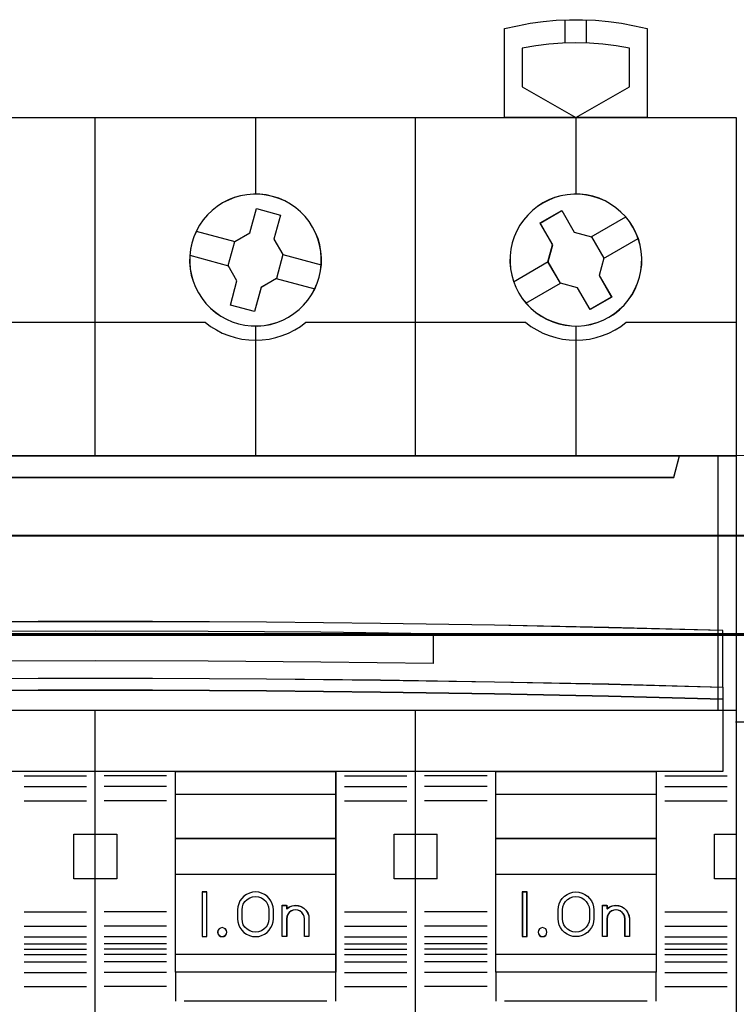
# Model space of a CAD drawing. Header units: millimetres. Extents: x -1290 to 1795, y -4192 to -1311.
# Tile 636 of 656: x 1088 to 1096, y -2889 to -2878. Entities that reach past the tile are written whole.
import ezdxf

# ---------------------------------------------------------------- set-up
doc = ezdxf.new("R2010")
doc.units = ezdxf.units.MM
doc.layers.add('30', color=7, linetype='Continuous')
doc.layers.add('45', color=7, linetype='Continuous')
doc.layers.add('Aparatura', color=7, linetype='Continuous', lineweight=13)

# ---------------------------------------------------------------- blocks, each defined once
blk = doc.blocks.new('*U374')
at = {"layer": '30', "color": 7}
for points in [[(117.158256, -107.133495), (548.842747, -107.133495), (117.158256, -107.133495)], [(548.842747, -107.133495), (117.158256, -107.133495), (117.158256, -109.698196), (117.158256, -111.175687), (117.158256, -112.73681), (548.842747, -112.73681), (548.842747, -111.175687), (548.842747, -109.698196), (548.842747, -107.133495)], [(117.158256, -112.648837), (548.842747, -112.648837), (117.158256, -112.648837)], [(548.842747, -112.648837), (117.158256, -112.648837), (117.158256, -114.163638), (117.158256, -135.23314), (117.158256, -136.747941), (548.842747, -136.747941), (548.842747, -135.23314), (548.842747, -114.163638), (548.842747, -112.648837)]]:
    blk.add_lwpolyline(points, close=True, dxfattribs=at)
at = {"layer": '30', "color": 59}
blk.add_lwpolyline([(548.79978, -107.176583), (117.201224, -107.176583), (117.201224, -109.701841), (117.201224, -111.156608), (117.201224, -112.693721), (548.79978, -112.693721), (548.79978, -111.156608), (548.79978, -109.701841), (548.79978, -107.176583)], close=True, dxfattribs=at)
blk = doc.blocks.new('*U376')
at = {"layer": '45', "color": 7}
for points in [[(230.571172, -83.67713), (230.571172, -78.673155), (230.571172, -78.673155), (231.284864, -78.515135), (232.010256, -78.380525), (232.741498, -78.281031), (233.46689, -78.2108), (234.209832, -78.181537), (234.935224, -78.181537), (235.672316, -78.2108), (236.403558, -78.281031), (237.134799, -78.380525), (237.854341, -78.515135), (238.573883, -78.673155), (238.573883, -78.673155), (238.573883, -83.67713), (230.571172, -83.67713)], [(237.580258, -79.776484), (236.831029, -79.641777), (236.075945, -79.553924), (235.332569, -79.495356), (234.565779, -79.477786), (233.810696, -79.495356), (233.055613, -79.553924), (232.312237, -79.641777), (231.563007, -79.776484), (231.563007, -79.776484), (231.563007, -81.949366), (231.563007, -81.949366), (234.565779, -83.67713), (234.565779, -83.67713), (237.580258, -81.949366), (237.580258, -81.949366), (237.580258, -79.776484), (237.580258, -79.776484)], [(225.578194, -83.666358), (243.567074, -83.666358), (243.567074, -83.666358), (243.567074, -166.638872), (243.567074, -166.638872), (225.578194, -166.638872), (225.578194, -166.638872), (207.589314, -166.638872), (207.589314, -166.638872), (189.612119, -166.638872), (189.612119, -166.638872), (171.623239, -166.638872), (171.623239, -166.638872), (171.623239, -83.666358), (171.623239, -83.666358), (189.612119, -83.666358), (189.612119, -83.666358), (207.589314, -83.666358), (207.589314, -83.666358), (225.578194, -83.666358), (225.578194, -83.666358)], [(220.159385, -92.632623), (220.235431, -92.270001), (220.282228, -91.919075), (220.282228, -91.556453), (220.25883, -91.19383), (220.188633, -90.825358), (220.095038, -90.480282), (219.960496, -90.141054), (219.790855, -89.819373), (219.597815, -89.515237), (219.369677, -89.228648), (219.118141, -88.971303), (218.843206, -88.737353), (218.544871, -88.526798), (218.228988, -88.351335), (217.889707, -88.205116), (217.544575, -88.099839), (217.187744, -88.017956), (216.830913, -87.977015), (216.468233, -87.977015), (216.105552, -88.006259), (215.748721, -88.070595), (215.39774, -88.164175), (215.064308, -88.298696), (214.730876, -88.462462), (214.426692, -88.661319), (214.151757, -88.889421), (213.882671, -89.140917), (213.654534, -89.421657), (213.443945, -89.719944), (213.268454, -90.041625), (213.122212, -90.363307), (213.011068, -90.720081), (212.935022, -91.071006), (212.894074, -91.433629), (212.888225, -91.796251), (212.917473, -92.158874), (212.98182, -92.515648), (213.087114, -92.860725), (213.209957, -93.199953), (213.379598, -93.521634), (213.584337, -93.831618), (213.800776, -94.112358), (214.058162, -94.381401), (214.333097, -94.609502), (214.637281, -94.820057), (214.953164, -94.99552), (215.274897, -95.141739), (215.631728, -95.252865), (215.982709, -95.328899), (216.345389, -95.36984), (216.70807, -95.375689), (217.070751, -95.346445), (217.427581, -95.282109), (217.778563, -95.176831), (218.117844, -95.04231), (218.439577, -94.878545), (218.743761, -94.679687), (219.030395, -94.457435), (219.287782, -94.205938), (219.527619, -93.931047), (219.726508, -93.626912), (219.907848, -93.311079), (220.048241, -92.9777), (220.159385, -92.632623)], [(220.155923, -92.631695), (220.231896, -92.269424), (220.278648, -91.91884), (220.278648, -91.556569), (220.255272, -91.194298), (220.185143, -90.826184), (220.091639, -90.481443), (219.957227, -90.142544), (219.78775, -89.821175), (219.594897, -89.517335), (219.36698, -89.231024), (219.115688, -88.973929), (218.841019, -88.740206), (218.542974, -88.529855), (218.227396, -88.354563), (217.888443, -88.208486), (217.543646, -88.10331), (217.187161, -88.021507), (216.830675, -87.980606), (216.468346, -87.980606), (216.106017, -88.009821), (215.749532, -88.074095), (215.39889, -88.167584), (215.065781, -88.301975), (214.732672, -88.465581), (214.428783, -88.664246), (214.154114, -88.892126), (213.885289, -89.143378), (213.657372, -89.423846), (213.446987, -89.721843), (213.271667, -90.043212), (213.125566, -90.364581), (213.01453, -90.721009), (212.938558, -91.071594), (212.897649, -91.433864), (212.891805, -91.796135), (212.921025, -92.158406), (212.98531, -92.514834), (213.090502, -92.859575), (213.213226, -93.198474), (213.382703, -93.519843), (213.587244, -93.829526), (213.803473, -94.109994), (214.06061, -94.378775), (214.335279, -94.606655), (214.639168, -94.817006), (214.954745, -94.992298), (215.276166, -95.138375), (215.632651, -95.249394), (215.983292, -95.325354), (216.345622, -95.366255), (216.707951, -95.372098), (217.07028, -95.342883), (217.426766, -95.278609), (217.777407, -95.173434), (218.11636, -95.039043), (218.437781, -94.875437), (218.74167, -94.676772), (219.028027, -94.454735), (219.285164, -94.203483), (219.524769, -93.928858), (219.723466, -93.625018), (219.90463, -93.309492), (220.044887, -92.976437), (220.155923, -92.631695)], [(237.778069, -89.825902), (237.579144, -89.515881), (237.356817, -89.235108), (237.099385, -88.977733), (236.81855, -88.743755), (236.520163, -88.527326), (236.210075, -88.351843), (235.870733, -88.205606), (235.525541, -88.094467), (235.174497, -88.018424), (234.811752, -87.977478), (234.449007, -87.971629), (234.086263, -88.006725), (233.729368, -88.06522), (233.378325, -88.16466), (233.044834, -88.299198), (232.717193, -88.468831), (232.412956, -88.667712), (232.12627, -88.889991), (231.862988, -89.147366), (231.628959, -89.42814), (231.424184, -89.720612), (231.248662, -90.036482), (231.102394, -90.3699), (230.99123, -90.715017), (230.915171, -91.065983), (230.874216, -91.428648), (230.868365, -91.791314), (230.897618, -92.159829), (230.967827, -92.516644), (231.061439, -92.867611), (231.196005, -93.201029), (231.365676, -93.528598), (231.55875, -93.832769), (231.786928, -94.119391), (232.038509, -94.376767), (232.313493, -94.616594), (232.617731, -94.815475), (232.927819, -94.996807), (233.267161, -95.137194), (233.612354, -95.248333), (233.963397, -95.324376), (234.326142, -95.371172), (234.694738, -95.382871), (235.051632, -95.347774), (235.408526, -95.28343), (235.759569, -95.18399), (236.098911, -95.049452), (236.420701, -94.885668), (236.73079, -94.686787), (237.011624, -94.458659), (237.274907, -94.207133), (237.503085, -93.932209), (237.719562, -93.633888), (237.889233, -93.312168), (238.035501, -92.97875), (238.146665, -92.633633), (238.222724, -92.276817), (238.263679, -91.914152), (238.26953, -91.551487), (238.240276, -91.194671), (238.175918, -90.832005), (238.076456, -90.481039), (237.941889, -90.147621), (237.778069, -89.825902)], [(237.773411, -89.827246), (237.574775, -89.517602), (237.352771, -89.237168), (237.095712, -88.980105), (236.815285, -88.746411), (236.517332, -88.530243), (236.207693, -88.354973), (235.868844, -88.208914), (235.524152, -88.097909), (235.173618, -88.021958), (234.8114, -87.981062), (234.449182, -87.97522), (234.086963, -88.010274), (233.730587, -88.068697), (233.380053, -88.168017), (233.047046, -88.302391), (232.719881, -88.47182), (232.416085, -88.67046), (232.129816, -88.892469), (231.866915, -89.149533), (231.633226, -89.429966), (231.428748, -89.722084), (231.253481, -90.037571), (231.107425, -90.370585), (230.996423, -90.715284), (230.920474, -91.065826), (230.879578, -91.428052), (230.873736, -91.790278), (230.902947, -92.158346), (230.973054, -92.51473), (231.066529, -92.865271), (231.200901, -93.198286), (231.370325, -93.525458), (231.563119, -93.82926), (231.790966, -94.115536), (232.042182, -94.372599), (232.316767, -94.612136), (232.620563, -94.810776), (232.930201, -94.991889), (233.269051, -95.132106), (233.613742, -95.24311), (233.964276, -95.319061), (234.326495, -95.3658), (234.694555, -95.377484), (235.050931, -95.34243), (235.407308, -95.278164), (235.757841, -95.178844), (236.096691, -95.04447), (236.418014, -94.880884), (236.727652, -94.682244), (237.008079, -94.454392), (237.270979, -94.203171), (237.498826, -93.92858), (237.714989, -93.63062), (237.884414, -93.30929), (238.03047, -92.976276), (238.141472, -92.631577), (238.217421, -92.275194), (238.258317, -91.912967), (238.264159, -91.550741), (238.234948, -91.194358), (238.170683, -90.832132), (238.071365, -90.48159), (237.936994, -90.148576), (237.773411, -89.827246)], [(216.268136, -90.140735), (216.637501, -88.783131), (216.637501, -88.783131), (217.991841, -89.145939), (217.991841, -89.145939), (217.622475, -90.503543), (217.622475, -90.503543), (218.126688, -91.357898), (218.126688, -91.357898), (217.763186, -92.70965), (217.763186, -92.70965), (216.89547, -93.207048), (216.89547, -93.207048), (216.537831, -94.558801), (216.537831, -94.558801), (215.177628, -94.201845), (215.177628, -94.201845), (215.541131, -92.84424), (215.541131, -92.84424), (215.054507, -91.984034), (215.054507, -91.984034), (215.418009, -90.632282), (215.418009, -90.632282), (216.268136, -90.140735), (216.268136, -90.140735)], [(233.265483, -90.813565), (232.556632, -89.59071), (232.556632, -89.59071), (233.775152, -88.894443), (233.775152, -88.894443), (234.478144, -90.111447), (234.478144, -90.111447), (235.4389, -90.363039), (235.4389, -90.363039), (236.136034, -91.574192), (236.136034, -91.574192), (235.87827, -92.539604), (235.87827, -92.539604), (236.581262, -93.750757), (236.581262, -93.750757), (235.368601, -94.452875), (235.368601, -94.452875), (234.665609, -93.235871), (234.665609, -93.235871), (233.704853, -92.978428), (233.704853, -92.978428), (233.001861, -91.767275), (233.001861, -91.767275), (233.265483, -90.813565), (233.265483, -90.813565)], [(233.268962, -90.814676), (232.562003, -89.593401), (233.777271, -88.898034), (234.478386, -90.113466), (235.436578, -90.364733), (236.131851, -91.574321), (235.874775, -92.538485), (236.575891, -93.748073), (235.366466, -94.449284), (234.665351, -93.233852), (233.707159, -92.976742), (233.006043, -91.767154), (233.268962, -90.814676)], [(243.567074, -116.963085), (171.623239, -116.963085), (171.623239, -102.666642), (243.567074, -102.666642), (243.567074, -116.963085)], [(243.563493, -116.959494), (171.62682, -116.959494), (171.62682, -102.670233), (243.563493, -102.670233), (243.563493, -116.959494)], [(174.801049, -102.666642), (175.116546, -103.874918), (175.116546, -103.874918), (240.073767, -103.874918), (240.073767, -103.874918), (240.389263, -102.666642), (174.801049, -102.666642)], [(174.80463, -102.670233), (175.120092, -103.869532), (240.070221, -103.869532), (240.385683, -102.670233), (174.80463, -102.670233)], [(242.820512, -120.392221), (172.376962, -120.392221), (172.376962, -116.322974), (178.78039, -116.159033), (185.183818, -116.024367), (191.587246, -115.924832), (197.990674, -115.854572), (204.394102, -115.819441), (210.79753, -115.819441), (217.200958, -115.854572), (223.604386, -115.924832), (230.007814, -116.024367), (236.411242, -116.159033), (242.820512, -116.322974), (242.820512, -120.392221)], [(212.087954, -120.381448), (221.089661, -120.381448), (221.089661, -131.658098), (212.087954, -131.658098), (212.087954, -120.381448)], [(212.091534, -120.385039), (221.08429, -120.385039), (221.08429, -131.654507), (212.091534, -131.654507), (212.091534, -120.385039)], [(230.068094, -120.381448), (239.075172, -120.381448), (239.075172, -131.658098), (230.068094, -131.658098), (230.068094, -120.381448)], [(212.087954, -121.654358), (221.089661, -121.654358), (221.089661, -124.158884), (212.087954, -124.158884), (212.087954, -121.654358)], [(212.091534, -121.659744), (221.08429, -121.659744), (221.08429, -124.155293), (212.091534, -124.155293), (212.091534, -121.659744)], [(230.068094, -121.654358), (239.075172, -121.654358), (239.075172, -124.158884), (230.068094, -124.158884), (230.068094, -121.654358)], [(230.073465, -121.659744), (239.071591, -121.659744), (239.071591, -124.155293), (230.073465, -124.155293), (230.073465, -121.659744)], [(212.087954, -126.146346), (221.089661, -126.146346), (221.089661, -130.659878), (212.087954, -130.659878), (212.087954, -126.146346)], [(212.091534, -126.149937), (221.08429, -126.149937), (221.08429, -130.654492), (212.091534, -130.654492), (212.091534, -126.149937)], [(230.068094, -126.146346), (239.075172, -126.146346), (239.075172, -130.659878), (230.068094, -130.659878), (230.068094, -126.146346)], [(230.073465, -126.149937), (239.071591, -126.149937), (239.071591, -130.654492), (230.073465, -130.654492), (230.073465, -126.149937)], [(213.846044, -127.155338), (213.593609, -127.155338), (213.593609, -129.650887), (213.846044, -129.650887), (213.846044, -127.155338)], [(231.820813, -127.155338), (231.568378, -127.155338), (231.568378, -129.650887), (231.820813, -129.650887), (231.820813, -127.155338)]]:
    blk.add_lwpolyline(points, close=True, dxfattribs=at)
for points in [[(233.963821, -79.495739), (233.963821, -78.186923)], [(235.161542, -79.495739), (235.161542, -78.186923)], [(207.583519, -102.677414), (207.583519, -83.666358)], [(216.585227, -83.666358), (216.585227, -87.982401)], [(225.570821, -102.677414), (225.570821, -83.666358)], [(234.559996, -83.666358), (234.559996, -87.982401)], [(235.430089, -90.370228), (237.369001, -89.249924)], [(213.255239, -90.050655), (215.428683, -90.639532)], [(236.126522, -91.5803), (238.065434, -90.458201)], [(212.893596, -91.398969), (215.067039, -91.989642)], [(218.115946, -91.35229), (220.276857, -91.941167)], [(231.072461, -92.889117), (233.011373, -91.761632)], [(217.754303, -92.7024), (219.915214, -93.291277)], [(231.768894, -94.097394), (233.713176, -92.969908)], [(216.585227, -95.370303), (216.585227, -102.677414)], [(234.559996, -95.370303), (234.559996, -102.677414)], [(197.990674, -115.186117), (204.394102, -115.15097), (210.79753, -115.15097), (217.200958, -115.186117), (223.604386, -115.256411), (230.007814, -115.355993), (236.411242, -115.479006), (242.820512, -115.648882), (242.820512, -112.473962), (242.820512, -112.473962), (236.411242, -112.309943), (230.007814, -112.175214), (223.604386, -112.069774), (217.200958, -112.005339), (210.79753, -111.970192), (204.394102, -111.970192), (197.990674, -112.005339)], [(197.991, -115.183656), (204.393614, -115.148595), (210.796228, -115.148595), (217.198842, -115.183656), (223.601457, -115.253778), (230.004071, -115.353117), (236.406685, -115.47583), (242.815141, -115.645292), (242.815141, -112.478118), (242.815141, -112.478118), (236.406685, -112.3145), (230.004071, -112.1801), (223.601457, -112.074917), (217.198842, -112.010639), (210.796228, -111.975578), (204.393614, -111.975578), (197.991, -112.010639)], [(226.580559, -112.65961), (220.258014, -112.57059), (213.929625, -112.52608), (207.589549, -112.507004), (201.261161, -112.52608), (194.932772, -112.57059), (188.604383, -112.65961)], [(226.569817, -114.323907), (226.569817, -112.647042)], [(197.990674, -115.177947), (204.394102, -115.142591), (210.79753, -115.142591), (217.200958, -115.177947), (223.604386, -115.248659), (230.007814, -115.348835), (236.411242, -115.472582), (242.820512, -115.64347), (242.820512, -116.332914), (242.820512, -116.332914), (236.411242, -116.167919), (230.007814, -116.032387), (223.604386, -115.932211), (217.200958, -115.861499), (210.79753, -115.826143), (204.394102, -115.826143), (197.990674, -115.861499)], [(197.991, -115.181271), (204.393614, -115.146182), (210.796228, -115.146182), (217.198842, -115.181271), (223.601457, -115.25145), (230.004071, -115.35087), (236.406685, -115.473684), (242.815141, -115.643283), (242.815141, -116.327528), (242.815141, -116.327528), (236.406685, -116.163777), (230.004071, -116.029267), (223.601457, -115.929847), (217.198842, -115.859668), (210.796228, -115.824579), (204.393614, -115.824579), (197.991, -115.859668)], [(207.583519, -166.638872), (207.583519, -116.952313)], [(225.570821, -166.638872), (225.570821, -116.952313)], [(206.385798, -126.408468), (206.385798, -123.896761)], [(206.385798, -123.896761), (207.594261, -123.896761)], [(207.583519, -123.896761), (208.804515, -123.896761)], [(208.793773, -123.896761), (208.793773, -126.408468)], [(224.3731, -126.408468), (224.3731, -123.896761)], [(224.3731, -123.896761), (225.581563, -123.896761)], [(225.570821, -123.896761), (226.779284, -123.896761)], [(226.768542, -123.896761), (226.768542, -126.408468)], [(242.35324, -126.408468), (242.35324, -123.896761)], [(242.35324, -123.896761), (243.567074, -123.896761)], [(206.385798, -126.397696), (207.594261, -126.397696)], [(207.583519, -126.397696), (208.804515, -126.397696)], [(224.3731, -126.397696), (225.581563, -126.397696)], [(225.570821, -126.397696), (226.779284, -126.397696)], [(242.35324, -126.397696), (243.567074, -126.397696)], [(211.595617, -131.063834), (208.086598, -131.063834)], [(212.087954, -131.647326), (212.087954, -133.27033)], [(221.077129, -131.647326), (221.077129, -133.27033)], [(230.068094, -131.647326), (230.068094, -133.27033)], [(239.06443, -131.647326), (239.06443, -133.27033)]]:
    blk.add_lwpolyline(points, dxfattribs=at)
at = {"layer": '45', "color": 251}
for points in [[(225.576404, -83.671744), (243.563493, -83.671744), (243.563493, -166.633485), (225.576404, -166.633485), (207.589315, -166.633485), (189.613909, -166.633485), (171.62682, -166.633485), (171.62682, -83.671744), (189.613909, -83.671744), (207.589315, -83.671744), (225.576404, -83.671744)], [(216.26997, -90.142216), (216.63826, -88.786722), (217.988653, -89.148966), (217.620364, -90.50446), (218.123108, -91.357487), (217.760664, -92.707138), (216.895477, -93.203763), (216.53888, -94.553415), (215.182641, -94.197013), (215.545084, -92.841519), (215.059878, -91.98265), (215.422321, -90.632998), (216.26997, -90.142216)], [(242.815141, -120.386835), (172.380543, -120.386835), (172.380543, -116.327174), (178.783157, -116.163619), (185.185771, -116.029271), (191.588385, -115.92997), (197.991, -115.859875), (204.393614, -115.824827), (210.796228, -115.824827), (217.198842, -115.859875), (223.601457, -115.92997), (230.004071, -116.029271), (236.406685, -116.163619), (242.815141, -116.327174), (242.815141, -120.386835)]]:
    blk.add_lwpolyline(points, close=True, dxfattribs=at)
for points in [[(201.426624, -95.167427), (213.763689, -95.167427)], [(213.752947, -95.167427), (214.06312, -95.397548), (214.390849, -95.598167), (214.724431, -95.769282), (215.087275, -95.910895), (215.450118, -96.028906), (215.824666, -96.105613), (216.205067, -96.158718), (216.59132, -96.176419), (216.965868, -96.158718), (217.35212, -96.105613), (217.720816, -96.028906), (218.089512, -95.910895), (218.440651, -95.769282), (218.785937, -95.598167), (219.113667, -95.397548), (219.412135, -95.167427)], [(219.401393, -95.167427), (231.7492, -95.167427)], [(231.738458, -95.167427), (232.042875, -95.397548), (232.370708, -95.598167), (232.716104, -95.769282), (233.067354, -95.910895), (233.436166, -96.028906), (233.810833, -96.105613), (234.191354, -96.158718), (234.56602, -96.176419), (234.952395, -96.158718), (235.332916, -96.105613), (235.707582, -96.028906), (236.070541, -95.910895), (236.427645, -95.769282), (236.773041, -95.598167), (237.089166, -95.397548), (237.399436, -95.167427)], [(237.386904, -95.167427), (243.567074, -95.167427)], [(226.580559, -114.323907), (220.258014, -114.248502), (213.929625, -114.191949), (207.589549, -114.173097), (201.261161, -114.191949), (194.932772, -114.248502), (188.604383, -114.323907)], [(203.594696, -120.632799), (207.103715, -120.632799)], [(211.595617, -120.632799), (208.086598, -120.632799)], [(221.580207, -120.632799), (225.078484, -120.632799)], [(229.582918, -120.632799), (226.072109, -120.632799)], [(239.560347, -120.632799), (243.065785, -120.632799)], [(203.594696, -121.234244), (207.103715, -121.234244)], [(211.595617, -121.234244), (208.086598, -121.234244)], [(221.580207, -121.234244), (225.078484, -121.234244)], [(229.582918, -121.234244), (226.072109, -121.234244)], [(239.560347, -121.234244), (243.065785, -121.234244)], [(203.594696, -122.04036), (207.103715, -122.04036)], [(211.595617, -122.04036), (208.086598, -122.04036)], [(221.580207, -122.04036), (225.078484, -122.04036)], [(229.582918, -122.04036), (226.072109, -122.04036)], [(239.560347, -122.04036), (243.065785, -122.04036)], [(203.594696, -128.266665), (207.103715, -128.266665)], [(211.595617, -128.266665), (208.086598, -128.266665)], [(221.580207, -128.266665), (225.078484, -128.266665)], [(229.582918, -128.266665), (226.072109, -128.266665)], [(239.560347, -128.266665), (243.065785, -128.266665)], [(203.594696, -129.060214), (207.103715, -129.060214)], [(211.595617, -129.060214), (208.086598, -129.060214)], [(221.580207, -129.060214), (225.078484, -129.060214)], [(229.582918, -129.060214), (226.072109, -129.060214)], [(239.560347, -129.060214), (243.065785, -129.060214)], [(203.594696, -129.661659), (207.103715, -129.661659)], [(211.595617, -129.661659), (208.086598, -129.661659)], [(221.580207, -129.661659), (225.078484, -129.661659)], [(229.582918, -129.661659), (226.072109, -129.661659)], [(239.560347, -129.661659), (243.065785, -129.661659)], [(203.594696, -130.065615), (207.103715, -130.065615)], [(203.594696, -130.36903), (207.103715, -130.36903)], [(211.595617, -130.065615), (208.086598, -130.065615)], [(211.595617, -130.36903), (208.086598, -130.36903)], [(221.580207, -130.065615), (225.078484, -130.065615)], [(221.580207, -130.36903), (225.078484, -130.36903)], [(229.582918, -130.065615), (226.072109, -130.065615)], [(229.582918, -130.36903), (226.072109, -130.36903)], [(239.560347, -130.065615), (243.065785, -130.065615)], [(239.560347, -130.36903), (243.065785, -130.36903)], [(203.594696, -130.659878), (207.103715, -130.659878)], [(211.595617, -130.659878), (208.086598, -130.659878)], [(221.580207, -130.659878), (225.078484, -130.659878)], [(229.582918, -130.659878), (226.072109, -130.659878)], [(239.560347, -130.659878), (243.065785, -130.659878)], [(203.594696, -131.063834), (207.103715, -131.063834)], [(221.580207, -131.063834), (225.078484, -131.063834)], [(229.582918, -131.063834), (226.072109, -131.063834)], [(239.560347, -131.063834), (243.065785, -131.063834)], [(203.594696, -131.665279), (207.103715, -131.665279)], [(211.595617, -131.665279), (208.086598, -131.665279)], [(221.580207, -131.665279), (225.078484, -131.665279)], [(229.582918, -131.665279), (226.072109, -131.665279)], [(239.560347, -131.665279), (243.065785, -131.665279)], [(203.594696, -132.458828), (207.103715, -132.458828)], [(211.595617, -132.458828), (208.086598, -132.458828)], [(221.580207, -132.458828), (225.078484, -132.458828)], [(229.582918, -132.458828), (226.072109, -132.458828)], [(239.560347, -132.458828), (243.065785, -132.458828)], [(212.583871, -133.259558), (220.586582, -133.259558)], [(230.571172, -133.259558), (238.573883, -133.259558)]]:
    blk.add_lwpolyline(points, dxfattribs=at)
at = {"layer": '45', "color": 4}
blk.add_lwpolyline([(242.557336, -116.963085), (242.557336, -102.666642)], dxfattribs=at)
blk.add_lwpolyline([(230.073465, -120.385039), (239.071591, -120.385039), (239.071591, -131.654507), (230.073465, -131.654507), (230.073465, -120.385039)], close=True, dxfattribs=at)
at = {"layer": '45', "color": 255}
for points in [[(213.851415, -127.149952), (213.588238, -127.149952), (213.588238, -127.149952), (213.588238, -129.656273), (213.588238, -129.656273), (213.851415, -129.656273), (213.851415, -129.656273), (213.851415, -127.149952), (213.851415, -127.149952)], [(217.589594, -128.153654), (217.571973, -127.977566), (217.530859, -127.807347), (217.454503, -127.648868), (217.354654, -127.507998), (217.237184, -127.378866), (217.084473, -127.284953), (216.931763, -127.208648), (216.767305, -127.161691), (216.5911, -127.149952), (216.409022, -127.161691), (216.244564, -127.208648), (216.08598, -127.284953), (215.939142, -127.378866), (215.815799, -127.507998), (215.71595, -127.648868), (215.645468, -127.807347), (215.592606, -127.977566), (215.580859, -128.153654), (215.580859, -128.153654), (215.580859, -128.65844), (215.580859, -128.65844), (215.592606, -128.828659), (215.645468, -129.004747), (215.71595, -129.151487), (215.815799, -129.298227), (215.939142, -129.421489), (216.08598, -129.521272), (216.244564, -129.597577), (216.409022, -129.644534), (216.5911, -129.656273), (216.767305, -129.644534), (216.931763, -129.597577), (217.084473, -129.521272), (217.237184, -129.421489), (217.354654, -129.298227), (217.454503, -129.151487), (217.530859, -129.004747), (217.571973, -128.828659), (217.589594, -128.65844), (217.589594, -128.65844), (217.589594, -128.153654), (217.589594, -128.153654)], [(215.831504, -128.658888), (215.831504, -128.153699), (215.831504, -128.153699), (215.855057, -127.983345), (215.902165, -127.824739), (215.996381, -127.683756), (216.11415, -127.56627), (216.261361, -127.472282), (216.42035, -127.419413), (216.591115, -127.395916), (216.755992, -127.419413), (216.91498, -127.472282), (217.062192, -127.56627), (217.179961, -127.683756), (217.262399, -127.824739), (217.321284, -127.983345), (217.338949, -128.153699), (217.338949, -128.153699), (217.338949, -128.658888), (217.338949, -128.658888), (217.321284, -128.829242), (217.262399, -128.987848), (217.179961, -129.128831), (217.062192, -129.246317), (216.91498, -129.334431), (216.755992, -129.393174), (216.591115, -129.404922), (216.42035, -129.393174), (216.261361, -129.334431), (216.11415, -129.246317), (215.996381, -129.128831), (215.902165, -128.987848), (215.855057, -128.829242), (215.831504, -128.658888), (215.831504, -128.658888)], [(231.826184, -127.149952), (231.563007, -127.149952), (231.563007, -127.149952), (231.563007, -129.656273), (231.563007, -129.656273), (231.826184, -129.656273), (231.826184, -129.656273), (231.826184, -127.149952), (231.826184, -127.149952)], [(233.568161, -128.65844), (233.568161, -128.153654), (233.568161, -128.153654), (233.585781, -127.977566), (233.626896, -127.807347), (233.703251, -127.648868), (233.803101, -127.507998), (233.926444, -127.378866), (234.073281, -127.284953), (234.231865, -127.208648), (234.402197, -127.161691), (234.566654, -127.149952), (234.742859, -127.161691), (234.91319, -127.208648), (235.071775, -127.284953), (235.218612, -127.378866), (235.341955, -127.507998), (235.441805, -127.648868), (235.51816, -127.807347), (235.559275, -127.977566), (235.576895, -128.153654), (235.576895, -128.153654), (235.576895, -128.65844), (235.576895, -128.65844), (235.559275, -128.828659), (235.51816, -129.004747), (235.441805, -129.151487), (235.341955, -129.298227), (235.218612, -129.421489), (235.071775, -129.521272), (234.91319, -129.597577), (234.742859, -129.644534), (234.566654, -129.656273), (234.402197, -129.644534), (234.231865, -129.597577), (234.073281, -129.521272), (233.926444, -129.421489), (233.803101, -129.298227), (233.703251, -129.151487), (233.626896, -129.004747), (233.585781, -128.828659), (233.568161, -128.65844), (233.568161, -128.65844)], [(233.818805, -128.658888), (233.818805, -128.153699), (233.818805, -128.153699), (233.836449, -127.983345), (233.895264, -127.824739), (233.977605, -127.683756), (234.101115, -127.56627), (234.248152, -127.472282), (234.406952, -127.419413), (234.565751, -127.395916), (234.736314, -127.419413), (234.895113, -127.472282), (235.036269, -127.56627), (235.153898, -127.683756), (235.248001, -127.824739), (235.306816, -127.983345), (235.32446, -128.153699), (235.32446, -128.153699), (235.32446, -128.658888), (235.32446, -128.658888), (235.306816, -128.829242), (235.248001, -128.987848), (235.153898, -129.128831), (235.036269, -129.246317), (234.895113, -129.334431), (234.736314, -129.393174), (234.565751, -129.404922), (234.406952, -129.393174), (234.248152, -129.334431), (234.101115, -129.246317), (233.977605, -129.128831), (233.895264, -128.987848), (233.836449, -128.829242), (233.818805, -128.658888), (233.818805, -128.658888)], [(218.334833, -127.898616), (218.334833, -128.092605), (218.334833, -128.092605), (218.470107, -127.992672), (218.64067, -127.92213), (218.805351, -127.898616), (218.975913, -127.916252), (219.146476, -127.963279), (219.293513, -128.051456), (219.411142, -128.174903), (219.517008, -128.321865), (219.575823, -128.480583), (219.587586, -128.656936), (219.587586, -128.656936), (219.587586, -129.656273), (219.587586, -129.656273), (219.340564, -129.656273), (219.340564, -129.656273), (219.340564, -128.656936), (219.340564, -128.656936), (219.32292, -128.521732), (219.269987, -128.404163), (219.193528, -128.292472), (219.087661, -128.216053), (218.96415, -128.169025), (218.834758, -128.15139), (218.705366, -128.169025), (218.587737, -128.216053), (218.475989, -128.292472), (218.39953, -128.404163), (218.352478, -128.521732), (218.334833, -128.656936), (218.334833, -128.656936), (218.334833, -129.656273), (218.334833, -129.656273), (218.08193, -129.656273), (218.08193, -129.656273), (218.08193, -127.898616), (218.08193, -127.898616), (218.334833, -127.898616), (218.334833, -127.898616)], [(218.336911, -127.902207), (218.336911, -128.095205), (218.47138, -127.995782), (218.640929, -127.925601), (218.804631, -127.902207), (218.974179, -127.919752), (219.143727, -127.96654), (219.28989, -128.054266), (219.40682, -128.177083), (219.512057, -128.323294), (219.570522, -128.481201), (219.582215, -128.656654), (219.582215, -129.650887), (219.336662, -129.650887), (219.336662, -128.656654), (219.319122, -128.52214), (219.266504, -128.405172), (219.190499, -128.294052), (219.085262, -128.218022), (218.962486, -128.171235), (218.833863, -128.153689), (218.70524, -128.171235), (218.58831, -128.218022), (218.477227, -128.294052), (218.401222, -128.405172), (218.35445, -128.52214), (218.336911, -128.656654), (218.336911, -129.650887), (218.085511, -129.650887), (218.085511, -127.902207), (218.336911, -127.902207)], [(236.315102, -127.898616), (236.315102, -128.092605), (236.315102, -128.092605), (236.456329, -127.992672), (236.615209, -127.92213), (236.785858, -127.898616), (236.962391, -127.916252), (237.13304, -127.963279), (237.274267, -128.051456), (237.39784, -128.174903), (237.491991, -128.321865), (237.550836, -128.480583), (237.580258, -128.656936), (237.580258, -128.656936), (237.580258, -129.656273), (237.580258, -129.656273), (237.327227, -129.656273), (237.327227, -129.656273), (237.327227, -128.656936), (237.327227, -128.656936), (237.309574, -128.521732), (237.256614, -128.404163), (237.174231, -128.292472), (237.074196, -128.216053), (236.944738, -128.169025), (236.821164, -128.15139), (236.691707, -128.169025), (236.568133, -128.216053), (236.462213, -128.292472), (236.379831, -128.404163), (236.332755, -128.521732), (236.315102, -128.656936), (236.315102, -128.656936), (236.315102, -129.656273), (236.315102, -129.656273), (236.062071, -129.656273), (236.062071, -129.656273), (236.062071, -127.898616), (236.062071, -127.898616), (236.315102, -127.898616), (236.315102, -127.898616)], [(236.317191, -127.902207), (236.317191, -128.095205), (236.457585, -127.995782), (236.615528, -127.925601), (236.785171, -127.902207), (236.960663, -127.919752), (237.130306, -127.96654), (237.2707, -128.054266), (237.393545, -128.177083), (237.487141, -128.323294), (237.545639, -128.481201), (237.574887, -128.656654), (237.574887, -129.650887), (237.323348, -129.650887), (237.323348, -128.656654), (237.305799, -128.52214), (237.253151, -128.405172), (237.171254, -128.294052), (237.071809, -128.218022), (236.943114, -128.171235), (236.820269, -128.153689), (236.691575, -128.171235), (236.56873, -128.218022), (236.463434, -128.294052), (236.381538, -128.405172), (236.33474, -128.52214), (236.317191, -128.656654), (236.317191, -129.650887), (236.065651, -129.650887), (236.065651, -127.902207), (236.317191, -127.902207)], [(214.972152, -129.399536), (214.954291, -129.309977), (214.894752, -129.220418), (214.805445, -129.172653), (214.716137, -129.1428), (214.620876, -129.172653), (214.537522, -129.220418), (214.47203, -129.309977), (214.460122, -129.399536), (214.47203, -129.507007), (214.537522, -129.584625), (214.620876, -129.644332), (214.716137, -129.656273), (214.805445, -129.644332), (214.894752, -129.584625), (214.954291, -129.507007), (214.972152, -129.399536)], [(214.968572, -129.398639), (214.95096, -129.310645), (214.892254, -129.222652), (214.804196, -129.175722), (214.716137, -129.146391), (214.622208, -129.175722), (214.54002, -129.222652), (214.475444, -129.310645), (214.463702, -129.398639), (214.475444, -129.504231), (214.54002, -129.580492), (214.622208, -129.639154), (214.716137, -129.650887), (214.804196, -129.639154), (214.892254, -129.580492), (214.95096, -129.504231), (214.968572, -129.398639)], [(232.946921, -129.399536), (232.929018, -129.309977), (232.881276, -129.220418), (232.791761, -129.172653), (232.702245, -129.1428), (232.594826, -129.172653), (232.523213, -129.220418), (232.463536, -129.309977), (232.445633, -129.399536), (232.463536, -129.507007), (232.523213, -129.584625), (232.594826, -129.644332), (232.702245, -129.656273), (232.791761, -129.644332), (232.881276, -129.584625), (232.929018, -129.507007), (232.946921, -129.399536)], [(232.943341, -129.398639), (232.925757, -129.310645), (232.878868, -129.222652), (232.790951, -129.175722), (232.703033, -129.146391), (232.597533, -129.175722), (232.527199, -129.222652), (232.468587, -129.310645), (232.451004, -129.398639), (232.468587, -129.504231), (232.527199, -129.580492), (232.597533, -129.639154), (232.703033, -129.650887), (232.790951, -129.639154), (232.878868, -129.580492), (232.925757, -129.504231), (232.943341, -129.398639)]]:
    blk.add_lwpolyline(points, close=True, dxfattribs=at)
blk = doc.blocks.new('*U377')
at = {"layer": '45', "color": 139}
blk.add_lwpolyline([(261.574069, -117.607619), (243.531267, -117.607619)], dxfattribs=at)

msp = doc.modelspace()

# ---------------------------------------------------------------- linework, layer by layer
at = {"layer": 'Aparatura', "color": 7, "lineweight": 13}
msp.add_lwpolyline([(1070.46, -2891.614), (1070.46, -2882.598), (1156.825, -2882.598), (1156.825, -2891.614)], dxfattribs=at)
msp.add_lwpolyline([(1156.825, -2891.614), (1070.46, -2891.614), (1070.46, -2882.598), (1156.825, -2882.598), (1156.825, -2891.614)], close=True, dxfattribs=at)

# ---------------------------------------------------------------- block references
at = {"layer": 'Aparatura', "color": 7, "lineweight": 13, "xscale": 0.2, "yscale": 0.2, "zscale": 0.2}
for name in ['*U376', '*U377', '*U374']:
    msp.add_blockref(name, (1046.942, -2862.069), dxfattribs=at)

doc.saveas('drawing.dxf')
